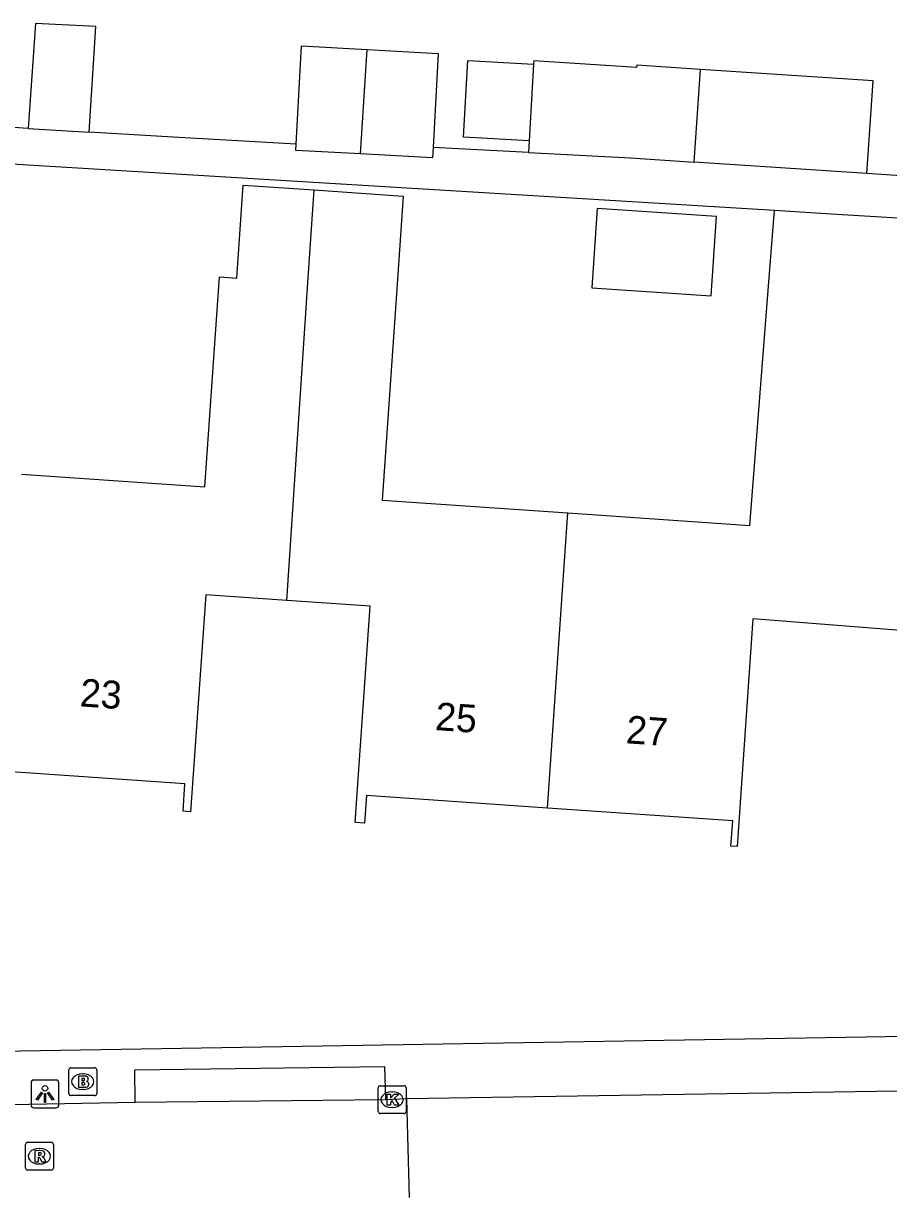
# Model space of a CAD drawing. Extents: x 161848 to 162726, y 385382 to 386521.
# Drawn here: x 162175.73 to 162206.79, y 385385.22 to 385427.4 of the extents above; entities that cross this region are included whole.
import ezdxf

# ---------------------------------------------------------------- set-up
doc = ezdxf.new("R2010")
doc.units = 0
for name, color, linetype in [('IMGEO_Brandkraan', 7, 'Continuous'), ('IMGEO_Kolk', 7, 'Continuous'), ('IMGEO_Lichtpunt', 7, 'Continuous'), ('IMGEO_Pand', 7, 'Continuous'), ('IMGEO_Pand_nummerreeks', 7, 'Continuous'), ('IMGEO_Rijbaan_lokaal_open', 7, 'Continuous'), ('IMGEO_Rioolput', 7, 'Continuous'), ('IMGEO_Voetpad_open', 7, 'Continuous')]:
    doc.layers.add(name, color=color, linetype=linetype)

msp = doc.modelspace()

# ---------------------------------------------------------------- linework, layer by layer
at = {"layer": 'IMGEO_Brandkraan'}
for p, q in [((162177.36, 385388.959), (162177.36, 385389.811)), ((162177.435, 385389.885), (162178.287, 385389.885)), ((162177.848, 385389.665), (162177.873, 385389.665)), ((162178.361, 385389.811), (162178.361, 385388.959)), ((162178.287, 385388.885), (162177.435, 385388.885)), ((162177.871, 385389.105), (162177.846, 385389.105))]:
    msp.add_line(p, q, dxfattribs=at)
for points in [[(162177.36, 385388.959), (162177.36, 385389.811)], [(162177.435, 385389.885), (162178.287, 385389.885)], [(162177.708, 385389.585), (162177.708, 385389.185), (162177.921, 385389.185)], [(162177.939, 385389.585), (162177.708, 385389.585)], [(162178.361, 385389.811), (162178.361, 385388.959)], [(162177.887, 385389.504), (162177.833, 385389.504), (162177.833, 385389.428)], [(162177.833, 385389.428), (162177.886, 385389.428)], [(162177.895, 385389.352), (162177.833, 385389.352), (162177.833, 385389.271)], [(162177.833, 385389.271), (162177.895, 385389.271)], [(162178.287, 385388.885), (162177.435, 385388.885)]]:
    msp.add_lwpolyline(points, dxfattribs=at)
for centre, radius, start, end in [((162177.437, 385389.809), 0.0765, 91.552, 178.448), ((162177.437, 385389.809), 0.0765, 91.552, 178.448), ((162177.943, 385389.44), 0.145, 59.4692, 91.5367), ((162177.968, 385389.487), 0.0922, 285.5137, 58.1501), ((162178.285, 385389.809), 0.0765, 1.552, 88.448), ((162178.285, 385389.809), 0.0765, 1.552, 88.448), ((162177.888, 385389.466), 0.0379, 267.8285, 90.9355), ((162177.896, 385389.311), 0.0404, 269.8759, 90.5077), ((162177.927, 385389.436), 0.251, 268.6676, 293.5347), ((162177.973, 385389.295), 0.105, 301.3115, 78.989), ((162177.437, 385388.961), 0.0765, 181.552, 268.448), ((162177.437, 385388.961), 0.0765, 181.552, 268.448), ((162178.285, 385388.961), 0.0765, 271.552, 358.448), ((162178.285, 385388.961), 0.0765, 271.552, 358.448)]:
    msp.add_arc(centre, radius, start, end, dxfattribs=at)
for centre, major_axis, ratio, start_param, end_param in [((162177.847, 385389.385), (-0.387, 0.002), 0.722429, 4.712389, 7.853982), ((162177.872, 385389.385), (-0.39, 0.002), 0.717154, 1.570796, 4.712389)]:
    msp.add_ellipse(centre, major_axis=major_axis, ratio=ratio, start_param=start_param, end_param=end_param, dxfattribs=at)
at = {"layer": 'IMGEO_Kolk'}
for p, q in [((162188.467, 385388.315), (162188.467, 385389.167)), ((162188.542, 385389.241), (162189.394, 385389.241)), ((162189.468, 385389.167), (162189.468, 385388.315)), ((162188.955, 385389.021), (162188.98, 385389.021)), ((162188.978, 385388.461), (162188.953, 385388.461)), ((162189.394, 385388.241), (162188.542, 385388.241))]:
    msp.add_line(p, q, dxfattribs=at)
for points in [[(162188.467, 385388.315), (162188.467, 385389.167)], [(162188.542, 385389.241), (162189.394, 385389.241)], [(162189.468, 385389.167), (162189.468, 385388.315)], [(162188.788, 385388.941), (162188.911, 385388.941), (162188.911, 385388.79), (162189.041, 385388.941), (162189.205, 385388.941), (162189.059, 385388.79), (162189.212, 385388.541), (162189.06, 385388.541), (162188.975, 385388.705), (162188.911, 385388.638), (162188.911, 385388.541), (162188.788, 385388.541), (162188.788, 385388.941)], [(162189.394, 385388.241), (162188.542, 385388.241)]]:
    msp.add_lwpolyline(points, dxfattribs=at)
for centre, start, end in [((162188.544, 385389.165), 91.552, 178.448), ((162188.544, 385389.165), 91.552, 178.448), ((162189.392, 385389.165), 1.552, 88.448), ((162189.392, 385389.165), 1.552, 88.448), ((162188.544, 385388.317), 181.552, 268.448), ((162188.544, 385388.317), 181.552, 268.448), ((162189.392, 385388.317), 271.552, 358.448), ((162189.392, 385388.317), 271.552, 358.448)]:
    msp.add_arc(centre, 0.0765, start, end, dxfattribs=at)
for centre, major_axis, ratio, start_param, end_param in [((162188.954, 385388.741), (-0.387, 0.002), 0.722429, 4.712389, 7.853982), ((162188.979, 385388.741), (-0.39, 0.002), 0.717154, 1.570796, 4.712389)]:
    msp.add_ellipse(centre, major_axis=major_axis, ratio=ratio, start_param=start_param, end_param=end_param, dxfattribs=at)
at = {"layer": 'IMGEO_Lichtpunt'}
for p, q in [((162176.005, 385389.348), (162176.005, 385388.541)), ((162176.005, 385389.348), (162176.005, 385388.541)), ((162176.907, 385389.443), (162176.099, 385389.443)), ((162176.907, 385389.443), (162176.099, 385389.443)), ((162177.001, 385388.541), (162177.001, 385389.348)), ((162177.001, 385388.541), (162177.001, 385389.348)), ((162176.099, 385388.447), (162176.907, 385388.447)), ((162176.099, 385388.447), (162176.907, 385388.447))]:
    msp.add_line(p, q, dxfattribs=at)
for points in [[(162176.379, 385389.012), (162176.418, 385388.984), (162176.23, 385388.722), (162176.192, 385388.749), (162176.379, 385389.012)], [(162176.481, 385388.964), (162176.528, 385388.964), (162176.528, 385388.642), (162176.481, 385388.642), (162176.481, 385388.964)], [(162176.591, 385388.984), (162176.629, 385389.011), (162176.816, 385388.749), (162176.777, 385388.721), (162176.591, 385388.984)]]:
    msp.add_lwpolyline(points, dxfattribs=at)
msp.add_circle((162176.504, 385389.146), 0.0994, dxfattribs=at)
for centre, start, end in [((162176.099, 385389.348), 90, 180), ((162176.099, 385389.348), 90, 180), ((162176.907, 385389.348), 0, 90), ((162176.907, 385389.348), 0, 90), ((162176.099, 385388.541), 180, 270), ((162176.099, 385388.541), 180, 270), ((162176.907, 385388.541), 270, 0), ((162176.907, 385388.541), 270, 360)]:
    msp.add_arc(centre, 0.0946, start, end, dxfattribs=at)
at = {"layer": 'IMGEO_Pand'}
for points in [[(162178.092, 385423.49), (162178.33, 385427.287), (162176.161, 385427.398), (162175.897, 385423.62)], [(162185.525, 385423.066), (162185.72, 385426.597), (162188.076, 385426.466)], [(162187.833, 385422.711), (162188.076, 385426.466)], [(162188.076, 385426.466), (162190.627, 385426.325), (162190.44, 385422.938)], [(162193.893, 385423.18), (162191.534, 385423.31), (162191.686, 385426.069), (162194.045, 385425.939)], [(162194.045, 385425.939), (162193.893, 385423.18)], [(162200.037, 385425.745), (162197.75, 385425.897), (162197.745, 385425.817), (162194.052, 385426.062), (162194.045, 385425.939)], [(162199.817, 385422.419), (162200.037, 385425.745)], [(162206.02, 385422.007), (162206.24, 385425.333), (162200.037, 385425.745)], [(162175.897, 385423.62), (162178.092, 385423.49)], [(162187.833, 385422.711), (162185.512, 385422.84), (162185.525, 385423.066)], [(162190.44, 385422.938), (162190.419, 385422.567), (162187.833, 385422.711)], [(162193.893, 385423.18), (162193.87, 385422.76)], [(162193.87, 385422.76), (162197.529, 385422.571), (162199.817, 385422.419)], [(162206.02, 385422.007), (162199.817, 385422.419)], [(162175.659, 385411.206), (162182.248, 385410.75), (162182.771, 385418.297), (162183.391, 385418.254), (162183.621, 385421.595), (162186.169, 385421.418)], [(162185.19, 385406.672), (162185.947, 385418.077), (162186.169, 385421.418)], [(162186.169, 385421.418), (162189.367, 385421.197), (162189.136, 385417.856), (162189.124, 385417.689), (162188.611, 385410.279), (162195.279, 385409.817)], [(162196.14, 385417.898), (162200.423, 385417.614), (162200.612, 385420.467), (162196.329, 385420.751), (162196.14, 385417.898)], [(162195.279, 385409.817), (162201.814, 385409.364), (162202.438, 385417.349), (162202.699, 385420.689)], [(162202.699, 385420.689), (162204.732, 385420.564), (162209.722, 385420.257)], [(162209.722, 385420.257), (162208.537, 385404.462), (162208.217, 385404.486), (162208.297, 385405.512), (162201.926, 385406.012), (162201.359, 385397.833), (162201.135, 385397.849), (162201.197, 385398.751), (162194.551, 385399.211)], [(162194.551, 385399.211), (162195.279, 385409.817)], [(162185.19, 385406.672), (162182.274, 385406.874), (162181.734, 385399.081), (162181.461, 385399.1), (162181.529, 385400.081), (162174.951, 385400.537)], [(162194.551, 385399.211), (162188.049, 385399.662), (162187.98, 385398.667), (162187.647, 385398.69), (162188.186, 385406.464), (162185.19, 385406.672)]]:
    msp.add_lwpolyline(points, dxfattribs=at)
at = {"layer": 'IMGEO_Rijbaan_lokaal_open'}
for points in [[(162188.726, 385388.73), (162179.744, 385388.632)], [(162189.49, 385388.764), (162188.726, 385388.73)], [(162210.187, 385389.095), (162189.49, 385388.764)], [(162189.49, 385388.764), (162189.582, 385385.225), (162189.582, 385385.225)], [(162179.744, 385388.632), (162168.923, 385388.434)]]:
    msp.add_lwpolyline(points, dxfattribs=at)
at = {"layer": 'IMGEO_Rioolput'}
for p, q in [((162175.805, 385386.283), (162175.805, 385387.135)), ((162175.88, 385387.209), (162176.732, 385387.209)), ((162176.806, 385387.135), (162176.806, 385386.283)), ((162176.293, 385386.989), (162176.318, 385386.989)), ((162176.732, 385386.209), (162175.88, 385386.209)), ((162176.316, 385386.429), (162176.291, 385386.429))]:
    msp.add_line(p, q, dxfattribs=at)
for points in [[(162175.805, 385386.283), (162175.805, 385387.135)], [(162175.88, 385387.209), (162176.732, 385387.209)], [(162176.806, 385387.135), (162176.806, 385386.283)], [(162176.394, 385386.907), (162176.142, 385386.909), (162176.142, 385386.509)], [(162176.142, 385386.509), (162176.266, 385386.509), (162176.266, 385386.671), (162176.277, 385386.671)], [(162176.32, 385386.828), (162176.266, 385386.828), (162176.266, 385386.747)], [(162176.266, 385386.747), (162176.318, 385386.747)], [(162176.324, 385386.642), (162176.395, 385386.509), (162176.535, 385386.509), (162176.47, 385386.635)], [(162176.732, 385386.209), (162175.88, 385386.209)]]:
    msp.add_lwpolyline(points, dxfattribs=at)
for centre, radius, start, end in [((162175.882, 385387.133), 0.0765, 91.552, 178.448), ((162175.882, 385387.133), 0.0765, 91.552, 178.448), ((162176.73, 385387.133), 0.0765, 1.552, 88.448), ((162176.73, 385387.133), 0.0765, 1.552, 88.448), ((162176.276, 385386.618), 0.0533, 26.0293, 88.6989), ((162176.302, 385386.936), 0.19, 274.7715, 282.9687), ((162176.326, 385386.732), 0.0964, 77.0061, 93.1865), ((162176.34, 385386.789), 0.0378, 276.6634, 79.6772), ((162176.393, 385386.797), 0.109, 350.3612, 89.416), ((162176.391, 385386.797), 0.112, 277.5842, 350.9817), ((162176.375, 385386.582), 0.108, 29.5134, 73.7905), ((162175.882, 385386.285), 0.0765, 181.552, 268.448), ((162175.882, 385386.285), 0.0765, 181.552, 268.448), ((162176.73, 385386.285), 0.0765, 271.552, 358.448), ((162176.73, 385386.285), 0.0765, 271.552, 358.448)]:
    msp.add_arc(centre, radius, start, end, dxfattribs=at)
for centre, major_axis, ratio, start_param, end_param in [((162176.292, 385386.709), (-0.387, 0.002), 0.722429, 4.712389, 7.853982), ((162176.317, 385386.709), (-0.39, 0.002), 0.717154, 1.570796, 4.712389)]:
    msp.add_ellipse(centre, major_axis=major_axis, ratio=ratio, start_param=start_param, end_param=end_param, dxfattribs=at)
at = {"layer": 'IMGEO_Voetpad_open'}
for points in [[(162175.897, 385423.62), (162174.835, 385423.698)], [(162185.525, 385423.066), (162181.103, 385423.311), (162178.092, 385423.49)], [(162162.296, 385423.152), (162202.699, 385420.689)], [(162193.87, 385422.76), (162190.44, 385422.938)], [(162212.864, 385421.543), (162206.02, 385422.007)], [(162208.129, 385391.024), (162063.645, 385388.627), (162063.562, 385388.628)], [(162179.744, 385388.632), (162179.733, 385389.813), (162188.697, 385389.937), (162188.726, 385388.73)]]:
    msp.add_lwpolyline(points, dxfattribs=at)

# ---------------------------------------------------------------- texts
at = {"layer": 'IMGEO_Pand_nummerreeks'}
for s, rotation, p in [('23', 356.0409, (162177.737, 385402.87)), ('25', 356.0351, (162190.493, 385402.019)), ('27', 356.0364, (162197.346, 385401.544))]:
    msp.add_text(s, height=1, rotation=rotation, dxfattribs=at).set_placement(p)

doc.saveas('drawing.dxf')
